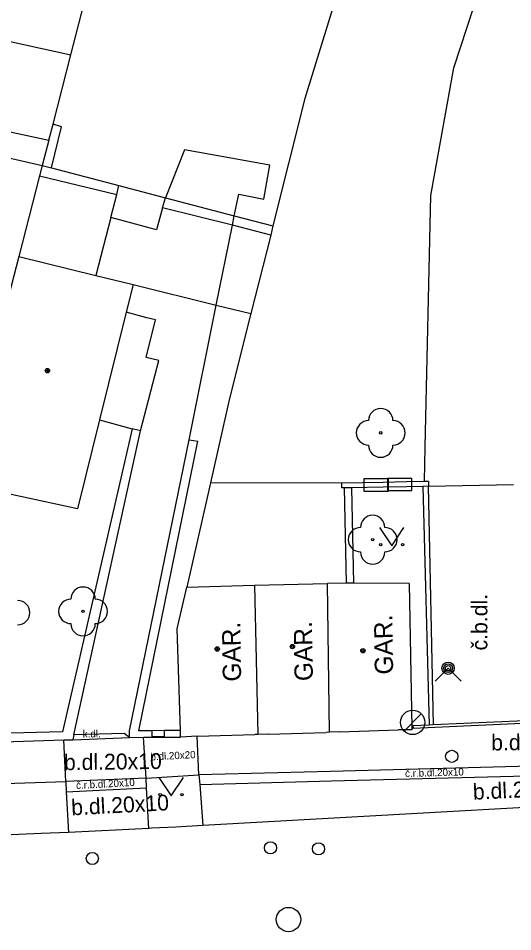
# Model space of a CAD drawing. Extents: x -595546 to -593986, y -1160845 to -1159202.
# Drawn here: x -594839.13 to -594818.87, y -1160772.69 to -1160735.24 of the extents above; entities that cross this region are included whole.
import ezdxf

# ---------------------------------------------------------------- set-up
doc = ezdxf.new("R2010")
doc.units = 0
for name, color, linetype in [('kanalizace - povrch.  znaky - skut. velikost', 7, 'Continuous'), ('Level 22', 7, 'Continuous'), ('Level 24', 7, 'Continuous'), ('Level 27', 7, 'Continuous'), ('Level 28', 7, 'Continuous'), ('Level 31', 7, 'Continuous'), ('Level 36', 7, 'Continuous'), ('Level 39', 7, 'Continuous'), ('silnoproud - povrch.  znaky a  RIS  skut. velikost', 7, 'Continuous'), ('TM - budovy zdene_ betonove - VP', 7, 'Continuous'), ('TM - chodniky - VP', 7, 'Continuous'), ('TM - komunikace - VP', 7, 'Continuous'), ('TM - letecke snimky - pomocna linie', 7, 'Continuous'), ('TM - plot drateny_ kovovy - VP', 7, 'Continuous'), ('TM - plot zdeny_ ohradni zed - VP', 7, 'Continuous'), ('TM - podezdivka plotu - VP', 7, 'Continuous'), ('TM - popis objektu', 7, 'Continuous'), ('TM - popis povrchu', 7, 'Continuous'), ('TM - rozhrani mezi zpev. plochami mezi sebou - VP', 7, 'Continuous'), ('TM - rozhrani ploch obecne - VP', 7, 'Continuous'), ('TM - vjezd na pozemek', 7, 'Continuous'), ('TM - vstup do budovy - zdene_ betonove', 7, 'Continuous')]:
    doc.layers.add(name, color=color, linetype=linetype)

msp = doc.modelspace()

# ---------------------------------------------------------------- linework, layer by layer
at = {"layer": 'kanalizace - povrch.  znaky - skut. velikost'}
for points in [[(-594822.95, -1160764.35), (-594817.59, -1160764.1)], [(-594822.12, -1160764.21), (-594822.29, -1160764.22)], [(-594818.39, -1160764.04), (-594822.12, -1160764.21)]]:
    msp.add_lwpolyline(points, dxfattribs=at)
at = {"layer": 'Level 22'}
for centre in [(-594824.28, -1160752.24), (-594824.61, -1160756.62), (-594836.48, -1160759.56)]:
    msp.add_circle(centre, 0.05, dxfattribs=at)
for centre, start, end in [((-594824.28, -1160751.74), 0, 180), ((-594824.78, -1160752.24), 90, 270), ((-594823.78, -1160752.24), 270, 90), ((-594824.28, -1160752.74), 180, 0), ((-594824.61, -1160756.12), 0, 180), ((-594825.11, -1160756.62), 90, 270), ((-594824.11, -1160756.62), 270, 90), ((-594824.61, -1160757.12), 180, 0), ((-594836.48, -1160759.06), 0, 180), ((-594839.16, -1160759.61), 270, 90), ((-594836.98, -1160759.56), 90, 270), ((-594835.98, -1160759.56), 270, 90), ((-594836.48, -1160760.06), 180, 0)]:
    msp.add_arc(centre, 0.5, start, end, dxfattribs=at)
at = {"layer": 'Level 24'}
for points in [[(-594824.967, -1160754.628), (-594823.967, -1160754.628), (-594823.967, -1160754.128), (-594824.967, -1160754.128)], [(-594824.008, -1160754.609), (-594823.008, -1160754.609), (-594823.008, -1160754.109), (-594824.008, -1160754.109)]]:
    msp.add_lwpolyline(points, close=True, dxfattribs=at)
at = {"layer": 'Level 27'}
msp.add_line((-594823.324, -1160764.463), (-594822.617, -1160763.756), dxfattribs=at)
for centre in [(-594822.97, -1160764.11), (-594828.06, -1160772.19)]:
    msp.add_circle(centre, 0.5, dxfattribs=at)
at = {"layer": 'Level 28'}
for centre in [(-594828.8, -1160769.25), (-594826.83, -1160769.29), (-594836.1, -1160769.69)]:
    msp.add_circle(centre, 0.25, dxfattribs=at)
at = {"layer": 'Level 31'}
msp.add_lwpolyline([(-594822.05, -1160762.42), (-594821.52, -1160761.89), (-594820.99, -1160762.42)], dxfattribs=at)
for centre, radius in [((-594821.52, -1160761.89), 0.25), ((-594821.52, -1160761.89), 0.18), ((-594821.52, -1160761.89), 0.11), ((-594821.37, -1160765.5), 0.25)]:
    msp.add_circle(centre, radius, dxfattribs=at)
at = {"layer": 'Level 36'}
for points in [[(-594824.33, -1160756.12), (-594823.83, -1160756.87), (-594823.33, -1160756.12)], [(-594833.37, -1160766.37), (-594832.87, -1160767.12), (-594832.37, -1160766.37)]]:
    msp.add_lwpolyline(points, dxfattribs=at)
for centre in [(-594824.28, -1160756.82), (-594823.381, -1160756.82), (-594833.32, -1160767.07), (-594832.421, -1160767.07)]:
    msp.add_circle(centre, 0.05, dxfattribs=at)
at = {"layer": 'Level 39'}
for centre, radius in [((-594837.94, -1160749.69), 0.09), ((-594837.94, -1160749.69), 0.0398), ((-594827.9, -1160761), 0.09), ((-594830.98, -1160761.1), 0.09), ((-594830.98, -1160761.1), 0.0398), ((-594827.9, -1160761), 0.0398), ((-594825.01, -1160761.17), 0.09), ((-594825.01, -1160761.17), 0.0398)]:
    msp.add_circle(centre, radius, dxfattribs=at)
at = {"layer": 'silnoproud - povrch.  znaky a  RIS  skut. velikost'}
for points in [[(-594833.65, -1160764.7), (-594833.65, -1160764.45)], [(-594833.15, -1160764.44), (-594833.15, -1160764.7)], [(-594833.15, -1160764.7), (-594833.65, -1160764.7)]]:
    msp.add_lwpolyline(points, dxfattribs=at)
at = {"layer": 'TM - budovy zdene_ betonove - VP'}
for points in [[(-594845.5, -1160739.59), (-594838.15, -1160741.28)], [(-594838.15, -1160741.28), (-594838.26, -1160741.7)], [(-594838.26, -1160741.7), (-594839.11, -1160745.01)], [(-594839.11, -1160745.01), (-594841.53, -1160754.31)], [(-594839.11, -1160745.01), (-594835.95, -1160745.79)], [(-594835.95, -1160745.79), (-594834.43, -1160746.16)], [(-594834.43, -1160746.16), (-594834.71, -1160747.29)], [(-594834.71, -1160747.29), (-594835.81, -1160751.71)], [(-594835.81, -1160751.71), (-594836.71, -1160755.35)], [(-594836.71, -1160755.35), (-594840.57, -1160754.52)], [(-594832.62, -1160760.28), (-594832.23, -1160758.56)], [(-594832.23, -1160758.56), (-594829.45, -1160758.49)], [(-594829.45, -1160758.49), (-594826.46, -1160758.42)], [(-594829.45, -1160758.49), (-594829.32, -1160764.6)], [(-594825.7, -1160758.4), (-594826.46, -1160758.42)], [(-594826.38, -1160764.51), (-594826.46, -1160758.42)], [(-594825.4, -1160758.4), (-594825.7, -1160758.4)], [(-594823.12, -1160758.41), (-594825.4, -1160758.4)], [(-594823.12, -1160758.41), (-594823.01, -1160764.35)], [(-594832.49, -1160764.44), (-594832.62, -1160760.28)], [(-594832.48, -1160764.71), (-594832.49, -1160764.44)], [(-594829.32, -1160764.6), (-594829.44, -1160764.6)], [(-594828.89, -1160764.59), (-594829.32, -1160764.6)], [(-594826.38, -1160764.51), (-594826.52, -1160764.52)], [(-594825.97, -1160764.49), (-594826.38, -1160764.51)], [(-594823.01, -1160764.41), (-594823.56, -1160764.42)], [(-594823.01, -1160764.35), (-594823.01, -1160764.41)], [(-594831.8, -1160764.68), (-594832.48, -1160764.71)]]:
    msp.add_lwpolyline(points, dxfattribs=at)
at = {"layer": 'TM - chodniky - VP'}
for points in [[(-594822.55, -1160754.44), (-594822.29, -1160764.22)], [(-594822.29, -1160764.22), (-594822.96, -1160764.25)], [(-594822.96, -1160764.25), (-594822.95, -1160764.35)], [(-594823.01, -1160764.35), (-594822.95, -1160764.35)], [(-594846.41, -1160766.83), (-594837.19, -1160766.53)], [(-594837.19, -1160766.53), (-594837.17, -1160766.96)], [(-594833.9, -1160766.39), (-594831.73, -1160766.26)], [(-594833.88, -1160766.79), (-594833.9, -1160766.39)], [(-594831.73, -1160766.26), (-594831.69, -1160766.66)], [(-594833.78, -1160768.46), (-594833.88, -1160766.79)], [(-594831.69, -1160766.66), (-594831.57, -1160768.34)], [(-594837.17, -1160766.96), (-594837.07, -1160768.62)]]:
    msp.add_lwpolyline(points, dxfattribs=at)
at = {"layer": 'TM - komunikace - VP'}
for points in [[(-594814.24, -1160767.36), (-594826.44, -1160768.05)], [(-594832.68, -1160768.4), (-594833.67, -1160768.45)], [(-594831.57, -1160768.34), (-594832.68, -1160768.4)], [(-594826.44, -1160768.05), (-594831.57, -1160768.34)], [(-594838.2, -1160768.67), (-594845.2, -1160768.98)], [(-594837.07, -1160768.62), (-594838.2, -1160768.67)], [(-594833.78, -1160768.46), (-594837.07, -1160768.62)], [(-594833.67, -1160768.45), (-594833.78, -1160768.46)]]:
    msp.add_lwpolyline(points, dxfattribs=at)
at = {"layer": 'TM - letecke snimky - pomocna linie'}
for points in [[(-594822.49, -1160754.23), (-594822.46, -1160752.81), (-594822.23, -1160742.51), (-594821.28, -1160737.28), (-594819.63, -1160732.22), (-594817.31, -1160727.43)], [(-594846.54, -1160738.39), (-594842.77, -1160735.47), (-594836.98, -1160736.75)], [(-594830.28, -1160743.34), (-594830.1, -1160742.46), (-594829.07, -1160742.66), (-594828.83, -1160741.27), (-594832.32, -1160740.64), (-594833.1, -1160742.6)], [(-594835.34, -1160743.41), (-594835.95, -1160745.79)], [(-594830.36, -1160743.73), (-594830.28, -1160743.34)], [(-594831.02, -1160747), (-594830.36, -1160743.73)], [(-594832.13, -1160752.53), (-594831.02, -1160747)], [(-594825.88, -1160754.3), (-594831.26, -1160754.29)]]:
    msp.add_lwpolyline(points, dxfattribs=at)
at = {"layer": 'TM - plot drateny_ kovovy - VP'}
for points in [[(-594816.67, -1160703.77), (-594827.39, -1160738.53)], [(-594836.98, -1160736.75), (-594833.1, -1160721.68)], [(-594837.71, -1160739.58), (-594836.98, -1160736.75)], [(-594827.39, -1160738.53), (-594828.7, -1160743.75)], [(-594837.88, -1160740.24), (-594837.71, -1160739.58)], [(-594828.7, -1160743.75), (-594828.79, -1160744.13)], [(-594828.79, -1160744.13), (-594829.6, -1160747.35)], [(-594829.6, -1160747.35), (-594830.49, -1160750.89)], [(-594830.49, -1160750.89), (-594831.26, -1160754.29)], [(-594834.47, -1160752.07), (-594837.32, -1160764.5), (-594844.22, -1160764.67)], [(-594834.13, -1160752.16), (-594834.47, -1160752.07)], [(-594834.19, -1160764.45), (-594831.78, -1160752.58)], [(-594832.13, -1160752.53), (-594831.78, -1160752.58)], [(-594831.26, -1160754.29), (-594832.23, -1160758.56)], [(-594825.78, -1160754.5), (-594825.7, -1160758.4)], [(-594822.32, -1160754.43), (-594818.84, -1160754.36)], [(-594833.65, -1160764.45), (-594834.19, -1160764.45)], [(-594833.15, -1160764.44), (-594833.65, -1160764.45)], [(-594833.01, -1160764.44), (-594833.15, -1160764.44)], [(-594832.49, -1160764.44), (-594833.01, -1160764.44)]]:
    msp.add_lwpolyline(points, dxfattribs=at)
at = {"layer": 'TM - plot zdeny_ ohradni zed - VP'}
for points in [[(-594824.18, -1160754.27), (-594825.88, -1160754.3)], [(-594823.22, -1160754.25), (-594824.18, -1160754.27)], [(-594822.49, -1160754.23), (-594823.22, -1160754.25)], [(-594822.32, -1160754.23), (-594822.49, -1160754.23)]]:
    msp.add_lwpolyline(points, dxfattribs=at)
at = {"layer": 'TM - podezdivka plotu - VP'}
for points in [[(-594836.86, -1160764.62), (-594834.13, -1160752.16)], [(-594825.78, -1160754.5), (-594825.87, -1160754.5), (-594825.88, -1160754.3)], [(-594825.48, -1160754.49), (-594825.78, -1160754.5)], [(-594824.18, -1160754.47), (-594825.48, -1160754.49)], [(-594825.48, -1160754.49), (-594825.4, -1160758.4)], [(-594823.22, -1160754.45), (-594824.18, -1160754.47)], [(-594822.55, -1160754.44), (-594823.22, -1160754.45)], [(-594822.32, -1160754.43), (-594822.55, -1160754.44)], [(-594822.32, -1160754.23), (-594822.32, -1160754.43)], [(-594836.86, -1160764.62), (-594836.9, -1160764.82)], [(-594834.57, -1160764.73), (-594834.57, -1160764.45)], [(-594844.29, -1160765.06), (-594837.27, -1160764.83)], [(-594837.27, -1160764.83), (-594836.9, -1160764.82)], [(-594834.57, -1160764.73), (-594834, -1160764.72)], [(-594834, -1160764.72), (-594832.48, -1160764.71)]]:
    msp.add_lwpolyline(points, dxfattribs=at)
at = {"layer": 'TM - rozhrani mezi zpev. plochami mezi sebou - VP'}
for points in [[(-594822.12, -1160764.21), (-594822.32, -1160754.43)], [(-594837.19, -1160766.53), (-594837.27, -1160764.83)], [(-594833.9, -1160766.39), (-594834, -1160764.72)], [(-594831.73, -1160766.26), (-594831.8, -1160764.68)], [(-594826.34, -1160766.12), (-594831.73, -1160766.26)], [(-594814.55, -1160765.81), (-594826.34, -1160766.12)], [(-594833.9, -1160766.39), (-594837.19, -1160766.53)], [(-594831.69, -1160766.66), (-594826.3, -1160766.51)], [(-594826.3, -1160766.51), (-594814.58, -1160766.2)], [(-594837.17, -1160766.96), (-594833.88, -1160766.79)]]:
    msp.add_lwpolyline(points, dxfattribs=at)
at = {"layer": 'TM - rozhrani ploch obecne - VP'}
for points in [[(-594845.26, -1160738.66), (-594837.88, -1160740.24)], [(-594837.78, -1160741.38), (-594837.36, -1160739.69), (-594837.71, -1160739.58)], [(-594837.88, -1160740.24), (-594838.15, -1160741.28)], [(-594838.15, -1160741.28), (-594837.78, -1160741.38)], [(-594837.78, -1160741.38), (-594835.02, -1160742.1)], [(-594838.26, -1160741.7), (-594835.1, -1160742.47)], [(-594835.1, -1160742.47), (-594835.02, -1160742.1)], [(-594835.02, -1160742.1), (-594833.1, -1160742.6)], [(-594835.34, -1160743.41), (-594835.1, -1160742.47)], [(-594833.22, -1160743.01), (-594833.1, -1160742.6)], [(-594833.1, -1160742.6), (-594830.28, -1160743.34)], [(-594833.22, -1160743.01), (-594833.47, -1160743.92), (-594835.34, -1160743.41)], [(-594830.36, -1160743.73), (-594833.22, -1160743.01)], [(-594830.28, -1160743.34), (-594828.7, -1160743.75)], [(-594828.79, -1160744.13), (-594830.36, -1160743.73)], [(-594834.43, -1160746.16), (-594831.02, -1160747)], [(-594831.02, -1160747), (-594829.6, -1160747.35)], [(-594834.13, -1160752.16), (-594833.38, -1160749.28), (-594833.9, -1160749.15), (-594833.51, -1160747.61), (-594833.87, -1160747.53), (-594834.71, -1160747.29)], [(-594835.81, -1160751.71), (-594834.47, -1160752.07)], [(-594834.57, -1160764.45), (-594832.13, -1160752.53)], [(-594834.8, -1160764.56), (-594836.86, -1160764.62)], [(-594834.57, -1160764.73), (-594834.8, -1160764.56)]]:
    msp.add_lwpolyline(points, dxfattribs=at)
at = {"layer": 'TM - vjezd na pozemek'}
msp.add_lwpolyline([(-594836.9, -1160764.82), (-594834.57, -1160764.73)], dxfattribs=at)
at = {"layer": 'TM - vstup do budovy - zdene_ betonove'}
for points in [[(-594831.8, -1160764.68), (-594829.44, -1160764.6)], [(-594828.89, -1160764.59), (-594826.52, -1160764.52)], [(-594825.97, -1160764.49), (-594823.56, -1160764.42)]]:
    msp.add_lwpolyline(points, dxfattribs=at)

# ---------------------------------------------------------------- texts
at = {"layer": 'TM - popis objektu'}
for p in [(-594823.77, -1160762.14), (-594830, -1160762.43), (-594827.06, -1160762.41)]:
    msp.add_text('GAR.', height=0.75, rotation=90.94, dxfattribs=at).set_placement(p)
at = {"layer": 'TM - popis povrchu'}
for s, height, rotation, p in [('č.b.dl.', 0.65, 90, (-594819.91, -1160761.16)), ('k.dl.', 0.3, 0.791, (-594836.49, -1160764.73)), ('b.dl.20x10', 0.65, 0.599, (-594819.75, -1160765.26)), ('b.dl.20x10', 0.65, 0.791, (-594837.26, -1160766.07)), ('b.dl.20x20', 0.3, 3, (-594833.71, -1160765.67)), ('č.r.b.dl.20x10', 0.3, 1.5854, (-594823.28, -1160766.35)), ('č.r.b.dl.20x10', 0.3, 3, (-594836.76, -1160766.84)), ('b.dl.20x10', 0.65, 2.7698, (-594820.49, -1160767.28)), ('b.dl.20x10', 0.65, 3, (-594836.95, -1160767.92))]:
    msp.add_text(s, height=height, rotation=rotation, dxfattribs=at).set_placement(p)

doc.saveas('drawing.dxf')
